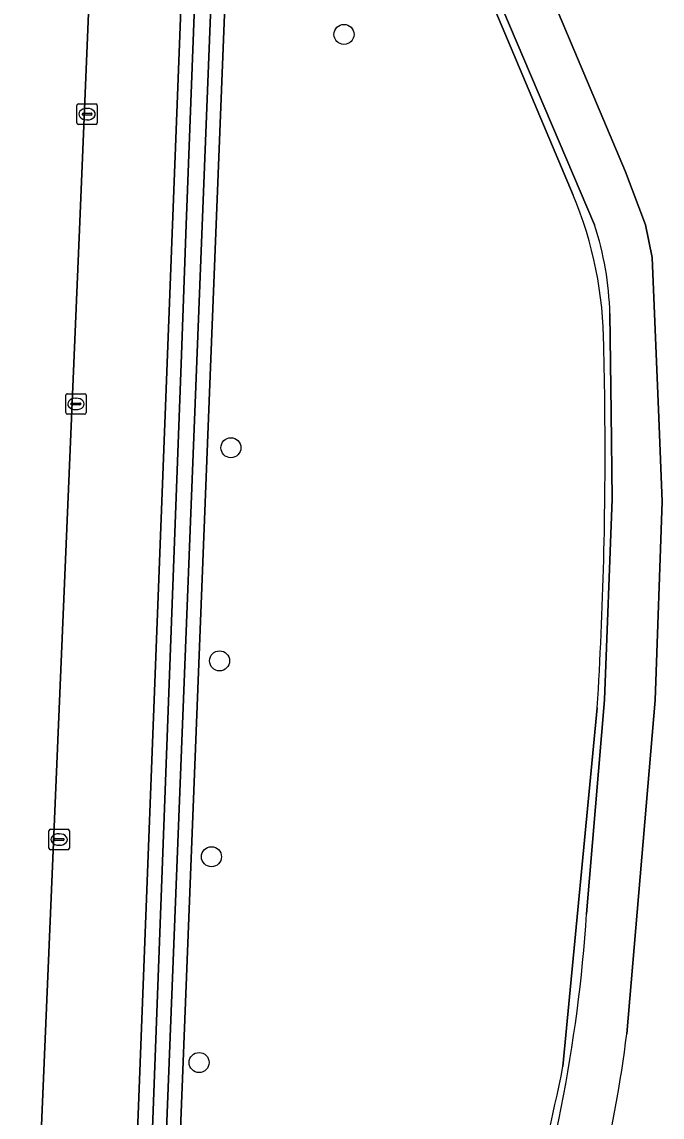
# Model space of a CAD drawing. Extents: x 161354 to 162026, y 386504 to 387460.
# Drawn here: x 161941.7 to 161973, y 387206.4 to 387259.9 of the extents above; entities that cross this region are included whole.
import ezdxf

# ---------------------------------------------------------------- set-up
doc = ezdxf.new("R2010")
doc.units = 0
for name, color, linetype in [('IMGEO_Boom', 7, 'Continuous'), ('IMGEO_Groenvoorziening', 7, 'Continuous'), ('IMGEO_Haag', 7, 'Continuous'), ('IMGEO_Hek', 7, 'Continuous'), ('IMGEO_Kolk', 7, 'Continuous'), ('IMGEO_Parkeervlak_open', 7, 'Continuous'), ('IMGEO_Rijbaan_lokaal_open', 7, 'Continuous'), ('IMGEO_Voetpad_open', 7, 'Continuous')]:
    doc.layers.add(name, color=color, linetype=linetype)

msp = doc.modelspace()

# ---------------------------------------------------------------- linework, layer by layer
at = {"layer": 'IMGEO_Boom'}
for centre in [(161957.473, 387259.303), (161951.945, 387239.121), (161951.391, 387228.712), (161950.994, 387219.15), (161950.389, 387209.099)]:
    msp.add_circle(centre, 0.489, dxfattribs=at)
at = {"layer": 'IMGEO_Groenvoorziening'}
msp.add_lwpolyline([(161951.335, 387270.19), (161951.741, 387280.982), (161957.022, 387280.776), (161956.767, 387281.976), (161950.99, 387282.265), (161950.972, 387281.813), (161950.516, 387270.122), (161949.763, 387250), (161949.509, 387243.212), (161947.724, 387195.476), (161948.386, 387195.488)], close=True, dxfattribs=at)
for points in [[(161957.022, 387280.776), (161951.741, 387280.982), (161951.335, 387270.19), (161948.386, 387195.488), (161949.065, 387195.5), (161950.945, 387243.05), (161952.438, 387280.793), (161956.696, 387280.548), (161956.893, 387279.366), (161968.68, 387251.458)], [(161968.68, 387251.458), (161956.893, 387279.366), (161956.696, 387280.548), (161952.438, 387280.793), (161950.945, 387243.05), (161949.065, 387195.5), (161948.386, 387195.488), (161947.724, 387195.476), (161947.613, 387192.501), (161947.86, 387191.512), (161952.6, 387191.333), (161961.653, 387187.106), (161964.121, 387194.329)], [(161960.436, 387278.156), (161971.23, 387252.59), (161972.212, 387250), (161972.545, 387248.402), (161972.86, 387240.577), (161973.024, 387236.499), (161972.678, 387226.791), (161971.296, 387210.504)], [(161969.718, 387250), (161960.059, 387272.696), (161958.586, 387276.157)], [(161969.328, 387216.364), (161970.215, 387226.804), (161970.588, 387236.601), (161970.533, 387240.84), (161970.47, 387245.667)], [(161969.856, 387226.423), (161968.176, 387208.899)], [(161968.176, 387208.899), (161969.856, 387226.423)]]:
    msp.add_lwpolyline(points, dxfattribs=at)
for centre, radius, start, end in [((161950.712, 387243.987), 19.459, 0.261, 22.5767), ((161950.712, 387243.987), 19.459, 0.261, 22.5767), ((161955.412, 387245.285), 15.063, 1.4517, 18.2397), ((161772.971, 387238.964), 197.266, 0.55475, 1.48492), ((161772.971, 387238.964), 197.266, 0.55475, 1.48492), ((161766.177, 387238.896), 204.06, 356.49554, 0.55527), ((161766.177, 387238.896), 204.06, 356.49554, 0.55527), ((161897.105, 387221.008), 72.373, 341.18279, 356.32111), ((161913.177, 387217.627), 58.554, 338.90273, 353.01319), ((161867.041, 387229.197), 103.152, 340.24349, 348.65151), ((161867.041, 387229.197), 103.152, 340.24349, 348.65151)]:
    msp.add_arc(centre, radius, start, end, dxfattribs=at)
at = {"layer": 'IMGEO_Haag'}
msp.add_lwpolyline([(161951.335, 387270.19), (161951.741, 387280.982), (161957.022, 387280.776), (161956.767, 387281.976), (161950.99, 387282.265), (161950.972, 387281.813), (161950.516, 387270.122), (161949.763, 387250), (161949.509, 387243.212), (161947.724, 387195.476), (161948.386, 387195.488)], close=True, dxfattribs=at)
at = {"layer": 'IMGEO_Hek'}
for points in [[(161950.945, 387243.05), (161952.438, 387280.793), (161956.696, 387280.548), (161956.893, 387279.366), (161968.68, 387251.458)], [(161948.386, 387195.488), (161949.065, 387195.5), (161950.945, 387243.05)], [(161969.856, 387226.423), (161968.176, 387208.899)]]:
    msp.add_lwpolyline(points, dxfattribs=at)
for centre, radius, start, end in [((161950.712, 387243.987), 19.459, 0.261, 22.5767), ((161772.971, 387238.964), 197.266, 0.55475, 1.48492), ((161766.177, 387238.896), 204.06, 356.49554, 0.55527), ((161867.041, 387229.197), 103.152, 340.24349, 348.65151)]:
    msp.add_arc(centre, radius, start, end, dxfattribs=at)
at = {"layer": 'IMGEO_Kolk'}
for p, q in [((161944.413, 387254.984), (161944.413, 387255.836)), ((161944.488, 387255.91), (161945.34, 387255.91)), ((161944.901, 387255.69), (161944.926, 387255.69)), ((161945.414, 387255.836), (161945.414, 387254.984)), ((161944.672, 387255.404), (161944.672, 387255.416)), ((161945.11, 387255.367), (161944.712, 387255.367)), ((161944.715, 387255.453), (161945.113, 387255.453)), ((161944.924, 387255.13), (161944.899, 387255.13)), ((161945.156, 387255.416), (161945.156, 387255.404)), ((161945.34, 387254.91), (161944.488, 387254.91)), ((161943.943, 387241.759), (161944.795, 387241.759)), ((161943.868, 387240.833), (161943.868, 387241.685)), ((161944.127, 387241.253), (161944.127, 387241.265)), ((161944.17, 387241.302), (161944.568, 387241.302)), ((161944.356, 387241.539), (161944.381, 387241.539)), ((161944.611, 387241.265), (161944.611, 387241.253)), ((161944.869, 387241.685), (161944.869, 387240.833)), ((161944.795, 387240.759), (161943.943, 387240.759)), ((161944.565, 387241.216), (161944.167, 387241.216)), ((161944.379, 387240.979), (161944.354, 387240.979)), ((161943.048, 387219.563), (161943.048, 387220.415)), ((161943.123, 387220.489), (161943.975, 387220.489)), ((161944.049, 387220.415), (161944.049, 387219.563)), ((161943.307, 387219.983), (161943.307, 387219.995)), ((161943.745, 387219.946), (161943.347, 387219.946)), ((161943.35, 387220.032), (161943.748, 387220.032)), ((161943.536, 387220.269), (161943.561, 387220.269)), ((161943.791, 387219.995), (161943.791, 387219.983)), ((161943.975, 387219.489), (161943.123, 387219.489)), ((161943.559, 387219.709), (161943.534, 387219.709))]:
    msp.add_line(p, q, dxfattribs=at)
for points in [[(161944.413, 387254.984), (161944.413, 387255.836)], [(161944.488, 387255.91), (161945.34, 387255.91)], [(161945.414, 387255.836), (161945.414, 387254.984)], [(161945.34, 387254.91), (161944.488, 387254.91)], [(161943.943, 387241.759), (161944.795, 387241.759)], [(161943.868, 387240.833), (161943.868, 387241.685)], [(161944.869, 387241.685), (161944.869, 387240.833)], [(161944.795, 387240.759), (161943.943, 387240.759)], [(161943.048, 387219.563), (161943.048, 387220.415)], [(161943.123, 387220.489), (161943.975, 387220.489)], [(161944.049, 387220.415), (161944.049, 387219.563)], [(161943.975, 387219.489), (161943.123, 387219.489)]]:
    msp.add_lwpolyline(points, dxfattribs=at)
for centre, radius, start, end in [((161944.49, 387255.834), 0.0765, 91.552, 178.448), ((161944.49, 387255.834), 0.0765, 91.552, 178.448), ((161945.338, 387255.834), 0.0765, 1.552, 88.448), ((161945.338, 387255.834), 0.0765, 1.552, 88.448), ((161944.712, 387255.413), 0.0403, 85.8775, 175.7526), ((161944.709, 387255.403), 0.0366, 178.938, 274.7102), ((161945.113, 387255.41), 0.043, 264.8664, 352.4533), ((161945.117, 387255.415), 0.0386, 1.7309, 96.639), ((161944.49, 387254.986), 0.0765, 181.552, 268.448), ((161944.49, 387254.986), 0.0765, 181.552, 268.448), ((161945.338, 387254.986), 0.0765, 271.552, 358.448), ((161945.338, 387254.986), 0.0765, 271.552, 358.448), ((161943.945, 387241.683), 0.0765, 91.552, 178.448), ((161943.945, 387241.683), 0.0765, 91.552, 178.448), ((161944.793, 387241.683), 0.0765, 1.552, 88.448), ((161944.793, 387241.683), 0.0765, 1.552, 88.448), ((161944.167, 387241.262), 0.0403, 85.8775, 175.7526), ((161944.164, 387241.252), 0.0366, 178.938, 274.7102), ((161944.568, 387241.259), 0.043, 264.8664, 352.4533), ((161944.572, 387241.264), 0.0386, 1.7309, 96.639), ((161943.945, 387240.835), 0.0765, 181.552, 268.448), ((161943.945, 387240.835), 0.0765, 181.552, 268.448), ((161944.793, 387240.835), 0.0765, 271.552, 358.448), ((161944.793, 387240.835), 0.0765, 271.552, 358.448), ((161943.125, 387220.413), 0.0765, 91.552, 178.448), ((161943.125, 387220.413), 0.0765, 91.552, 178.448), ((161943.973, 387220.413), 0.0765, 1.552, 88.448), ((161943.973, 387220.413), 0.0765, 1.552, 88.448), ((161943.347, 387219.992), 0.0403, 85.8775, 175.7526), ((161943.344, 387219.982), 0.0366, 178.938, 274.7102), ((161943.748, 387219.989), 0.043, 264.8664, 352.4533), ((161943.752, 387219.994), 0.0386, 1.7309, 96.639), ((161943.125, 387219.565), 0.0765, 181.552, 268.448), ((161943.125, 387219.565), 0.0765, 181.552, 268.448), ((161943.973, 387219.565), 0.0765, 271.552, 358.448), ((161943.973, 387219.565), 0.0765, 271.552, 358.448)]:
    msp.add_arc(centre, radius, start, end, dxfattribs=at)
for centre, major_axis, ratio, start_param, end_param in [((161944.9, 387255.41), (-0.387, 0.002), 0.722429, 4.712389, 7.853982), ((161944.925, 387255.41), (-0.39, 0.002), 0.717154, 1.570796, 4.712389), ((161944.355, 387241.259), (-0.387, 0.002), 0.722429, 4.712389, 7.853982), ((161944.38, 387241.259), (-0.39, 0.002), 0.717154, 1.570796, 4.712389), ((161943.535, 387219.989), (-0.387, 0.002), 0.722429, 4.712389, 7.853982), ((161943.56, 387219.989), (-0.39, 0.002), 0.717154, 1.570796, 4.712389)]:
    msp.add_ellipse(centre, major_axis=major_axis, ratio=ratio, start_param=start_param, end_param=end_param, dxfattribs=at)
at = {"layer": 'IMGEO_Parkeervlak_open'}
for points in [[(161948.152, 387344.572), (161946.462, 387297.341), (161945.962, 387283.857), (161944.557, 387250.152), (161942.08, 387191.832), (161942.104, 387191.749)], [(161942.748, 387192.34), (161946.852, 387192.224), (161949.086, 387250), (161950.391, 387283.68)]]:
    msp.add_lwpolyline(points, dxfattribs=at)
at = {"layer": 'IMGEO_Rijbaan_lokaal_open'}
msp.add_lwpolyline([(161941.373, 387348.652), (161939.568, 387303.56), (161939.45, 387300.613), (161939.426, 387300.021), (161939.064, 387291.801), (161938.872, 387286.665), (161938.813, 387284.125), (161937.471, 387249.998), (161937.121, 387240.594), (161936.844, 387234.413), (161934.709, 387180.296), (161941.623, 387179.088), (161942.104, 387191.749), (161942.08, 387191.832), (161944.557, 387250.152), (161945.962, 387283.857), (161946.462, 387297.341), (161948.152, 387344.572)], dxfattribs=at)
at = {"layer": 'IMGEO_Voetpad_open'}
for points in [[(161942.815, 387170.331), (161943.722, 387191.4), (161947.534, 387191.305), (161947.613, 387192.501), (161947.724, 387195.476), (161949.509, 387243.212), (161949.763, 387250), (161950.516, 387270.122), (161950.972, 387281.813), (161950.99, 387282.265), (161951.044, 387283.654), (161951.522, 387295.915), (161953.379, 387343.554)], [(161949.943, 387342.849), (161952.652, 387342.786), (161950.391, 387283.68), (161949.086, 387250), (161946.852, 387192.224), (161942.748, 387192.34)], [(161971.296, 387210.504), (161972.678, 387226.791), (161973.024, 387236.499), (161972.86, 387240.577), (161972.545, 387248.402), (161972.212, 387250), (161971.23, 387252.59), (161960.436, 387278.156)], [(161958.586, 387276.157), (161960.059, 387272.696), (161969.718, 387250)], [(161970.47, 387245.667), (161970.533, 387240.84), (161970.588, 387236.601), (161970.215, 387226.804), (161969.328, 387216.364)]]:
    msp.add_lwpolyline(points, dxfattribs=at)
for centre, radius, start, end in [((161955.412, 387245.285), 15.063, 1.4517, 18.2397), ((161897.105, 387221.008), 72.373, 341.18279, 356.32111), ((161913.177, 387217.627), 58.554, 338.90273, 353.01319)]:
    msp.add_arc(centre, radius, start, end, dxfattribs=at)

doc.saveas('drawing.dxf')
